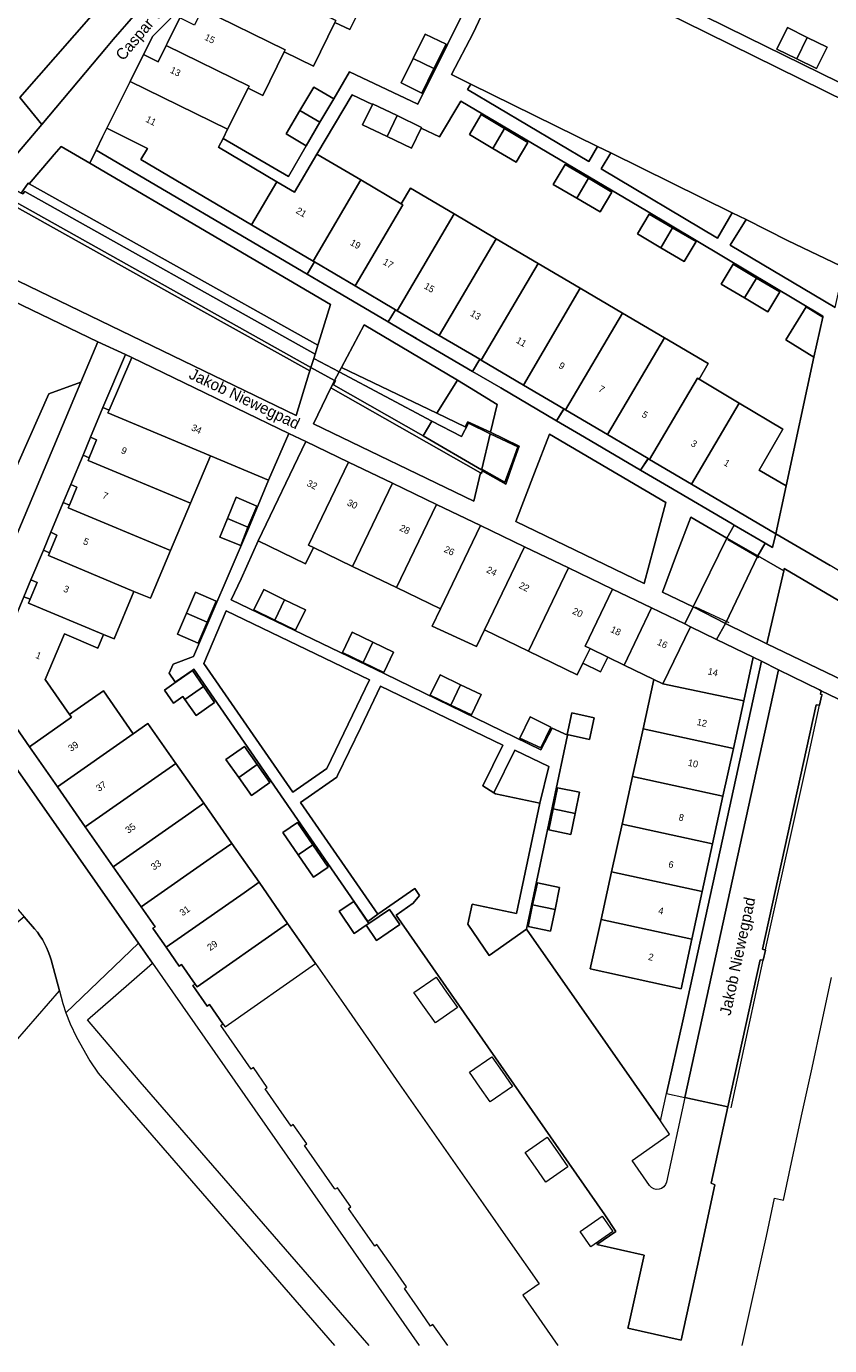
# Model space of a CAD drawing. Header units: metres. Extents: x 151448 to 154749, y 463108 to 465296.
# Tile 264 of 449: x 154344 to 154432, y 463112 to 463258. Entities that reach past the tile are written whole.
import ezdxf
from ezdxf.enums import TextEntityAlignment as Align

# ---------------------------------------------------------------- set-up
doc = ezdxf.new("R2010")
doc.units = ezdxf.units.M
for name, color, linetype, lineweight in [('B-PV-GR-BEPLANTING_CULTUUR_VASTE PLANTENVAK-GV', 253, 'Continuous', 9), ('B-PV-IE-TERREINAFSCHEIDING_KUNSTMATIG_HEKWERK-G', 253, 'Continuous', 9), ('B-PV-IE-TERREINAFSCHEIDING_KUNSTMATIG_MUUR-G', 253, 'Continuous', 9), ('B-PV-KW-KUNSTWERK_STUW-G', 253, 'Continuous', 9), ('B-PV-OG-BEBOUWING-GV', 1, 'Continuous', 9), ('B-PV-OG-BEBOUWING-T18', 2, 'Continuous', 9), ('B-PV-OG-TERREIN_BEGROEID-GV', 253, 'Continuous', 9), ('B-PV-OG-TERREIN_ERF-GV', 253, 'Continuous', 9), ('B-PV-OG-TOPOGRAFIE-T18', 2, 'Continuous', 9), ('B-PV-OG-WATER_GREPPEL-GV', 253, 'Continuous', 9), ('B-PV-VH-GESLOTENVERHARDING_ASFALT-GV', 253, 'Continuous', 9), ('B-PV-VH-GESLOTENVERHARDING_BETON-GV', 253, 'Continuous', 9), ('B-PV-VH-OPENVERHARDING_BETONELEMENT-GV', 253, 'Continuous', 9), ('B-PV-VH-OPENVERHARDING_BETONSTRAATSTEEN-GV', 253, 'Continuous', 9), ('B-PV-VH-OPENVERHARDING_STRAATBAKSTEEN-GV', 253, 'Continuous', 9)]:
    doc.layers.add(name, color=color, linetype=linetype, lineweight=lineweight)
doc.styles.add('Drong', font='txt', dxfattribs={"height": 1.8})

msp = doc.modelspace()

# ---------------------------------------------------------------- linework, layer by layer
at = {"layer": 'B-PV-GR-BEPLANTING_CULTUUR_VASTE PLANTENVAK-GV', "flags": 128}
msp.add_lwpolyline([(154364.495, 463269.135), (154366.516, 463271.316), (154363.77, 463273.86), (154362.793, 463272.744), (154352.816, 463261.365), (154342.801, 463249.962), (154345.233, 463246.97), (154352.42, 463255.474)], dxfattribs=at)
at = {"layer": 'B-PV-GR-BEPLANTING_CULTUUR_VASTE PLANTENVAK-GV'}
msp.add_lwpolyline([(154352.42, 463255.474, -0.0119653), (154364.495, 463269.135)], format="xyb", dxfattribs=at)
at = {"layer": 'B-PV-GR-BEPLANTING_CULTUUR_VASTE PLANTENVAK-GV', "flags": 128}
msp.add_lwpolyline([(154349.581, 463218.452), (154346.016, 463217.159), (154330.563, 463182.376), (154332.787, 463178.423), (154342.53, 463201.671)], close=True, dxfattribs=at)
at = {"layer": 'B-PV-IE-TERREINAFSCHEIDING_KUNSTMATIG_HEKWERK-G', "flags": 128}
for points in [[(154374.45, 463211.891), (154372.58, 463212.796)], [(154424.575, 463199.012), (154421.156, 463201.019)], [(154426.437, 463201.664), (154432.462, 463198.167)], [(154417.507, 463193.589), (154421.263, 463191.858)], [(154431.296, 463182.729), (154431.519, 463183.732)], [(154430.012, 463176.937), (154431.296, 463182.729)], [(154425.294, 463155.627), (154425.352, 463155.895), (154430.012, 463176.937)], [(154425.049, 463154.507), (154425.294, 463155.627)], [(154421.495, 463138.201), (154425.049, 463154.507)]]:
    msp.add_lwpolyline(points, dxfattribs=at)
at = {"layer": 'B-PV-IE-TERREINAFSCHEIDING_KUNSTMATIG_MUUR-G', "flags": 128}
for points in [[(154375.177, 463231.382), (154374.606, 463230.399)], [(154374.606, 463230.399), (154377.744, 463228.582)], [(154384.386, 463226.467), (154383.56, 463225.122)], [(154383.56, 463225.122), (154386.684, 463223.322)], [(154393.684, 463220.979), (154392.91, 463219.644)], [(154427.593, 463206.972), (154430.658, 463221.205)], [(154392.91, 463219.644), (154396.011, 463217.823)], [(154403.004, 463215.48), (154402.173, 463214.196)], [(154402.173, 463214.196), (154405.284, 463212.366)], [(154412.317, 463209.978), (154411.472, 463208.721)], [(154411.472, 463208.721), (154414.574, 463206.907)], [(154431.47, 463184.325), (154431.401, 463183.939), (154431.557, 463183.879)], [(154438.771, 463180.8), (154431.47, 463184.325)]]:
    msp.add_lwpolyline(points, dxfattribs=at)
at = {"layer": 'B-PV-KW-KUNSTWERK_STUW-G', "flags": 128}
msp.add_lwpolyline([(154387.43, 463212.523), (154388.397, 463214.15)], dxfattribs=at)
at = {"layer": 'B-PV-OG-BEBOUWING-GV', "flags": 128}
for points in [[(154366.998, 463263.744), (154377.784, 463258.458), (154377.678, 463258.242), (154379.306, 463257.466), (154381.708, 463262.301), (154381.814, 463262.517), (154371.001, 463267.816), (154370.13, 463266.061), (154368.523, 463266.85), (154367.118, 463263.987)], [(154362.992, 463259.708), (154372.163, 463255.214), (154372.057, 463254.998), (154375.297, 463253.415), (154377.678, 463258.242), (154377.784, 463258.458), (154366.998, 463263.744), (154366.124, 463261.978), (154364.511, 463262.777), (154363.123, 463259.974)], [(154359.005, 463255.707), (154368.181, 463251.21), (154368.075, 463250.994), (154369.683, 463250.186), (154372.057, 463254.998), (154372.163, 463255.214), (154362.992, 463259.708), (154362.129, 463257.965), (154360.518, 463258.763), (154359.111, 463255.921)], [(154429.927, 463256.595), (154427.735, 463257.678), (154426.565, 463255.311), (154428.756, 463254.228)], [(154388.63, 463253.137), (154389.964, 463255.829), (154387.671, 463256.966), (154386.336, 463254.273)], [(154428.756, 463254.228), (154430.948, 463253.144), (154432.118, 463255.511), (154429.927, 463256.595)], [(154359.005, 463255.707), (154358.109, 463253.897), (154356.502, 463254.694), (154355.03, 463251.732), (154365.794, 463246.433), (154368.075, 463250.994), (154368.181, 463251.21)], [(154386.336, 463254.273), (154385.002, 463251.581), (154387.296, 463250.444), (154388.63, 463253.137)], [(154355.03, 463251.732), (154352.453, 463246.545), (154356.946, 463244.314), (154356.214, 463243.074), (154368.455, 463235.859), (154371.261, 463240.627), (154364.796, 463244.438), (154365.291, 463245.427), (154365.794, 463246.433)], [(154377.541, 463249.786), (154375.337, 463251.089), (154373.808, 463248.503), (154376.011, 463247.2)], [(154383.446, 463245.639), (154384.555, 463247.946), (154381.847, 463249.248), (154381.812, 463249.175), (154380.737, 463246.941)], [(154376.011, 463247.2), (154373.808, 463248.503), (154372.278, 463245.916), (154374.482, 463244.613)], [(154383.446, 463245.639), (154386.154, 463244.337), (154387.228, 463246.57), (154387.263, 463246.644), (154384.555, 463247.946)], [(154395.13, 463244.323), (154396.445, 463246.519), (154393.868, 463248.063), (154392.552, 463245.867)], [(154396.445, 463246.519), (154395.13, 463244.323), (154397.708, 463242.779), (154399.023, 463244.975)], [(154368.455, 463235.859), (154375.261, 463231.848), (154380.544, 463240.828), (154375.684, 463243.695), (154375.674, 463243.677), (154373.195, 463239.487), (154371.261, 463240.627)], [(154405.72, 463241.012), (154403.129, 463242.534), (154401.832, 463240.327), (154404.423, 463238.805)], [(154375.4, 463231.766), (154379.913, 463229.106), (154385.196, 463238.083), (154385.01, 463238.193), (154380.544, 463240.828), (154375.261, 463231.848)], [(154404.423, 463238.805), (154407.014, 463237.283), (154408.311, 463239.49), (154405.72, 463241.012)], [(154384.565, 463226.364), (154390.862, 463237.065), (154386.025, 463239.916), (154385.01, 463238.193), (154385.196, 463238.083), (154379.913, 463229.106), (154384.387, 463226.469)], [(154395.514, 463234.324), (154390.862, 463237.065), (154384.565, 463226.364), (154389.218, 463223.622)], [(154413.731, 463233.326), (154415.032, 463235.53), (154412.445, 463237.058), (154411.143, 463234.854)], [(154393.869, 463220.88), (154400.166, 463231.582), (154395.514, 463234.324), (154389.218, 463223.622), (154393.688, 463220.986)], [(154413.731, 463233.326), (154416.318, 463231.797), (154417.62, 463234.001), (154415.032, 463235.53)], [(154400.166, 463231.582), (154393.869, 463220.88), (154398.522, 463218.138), (154404.818, 463228.84)], [(154424.296, 463229.978), (154421.711, 463231.511), (154420.405, 463229.309), (154422.99, 463227.776)], [(154422.99, 463227.776), (154425.574, 463226.243), (154426.88, 463228.445), (154424.296, 463229.978)], [(154403.174, 463215.397), (154409.47, 463226.098), (154404.818, 463228.84), (154398.522, 463218.138), (154403.012, 463215.493)], [(154407.826, 463212.655), (154414.123, 463223.356), (154409.47, 463226.098), (154403.174, 463215.397)], [(154431.642, 463225.648), (154429.816, 463226.776), (154427.563, 463223.147), (154430.658, 463221.205)], [(154407.826, 463212.655), (154412.33, 463210), (154412.478, 463209.913), (154417.766, 463218.901), (154417.962, 463218.784), (154418.952, 463220.51), (154414.123, 463223.356)], [(154370.327, 463207.619), (154372.58, 463212.796), (154355.19, 463221.179), (154352.689, 463215.359), (154352.562, 463215.064), (154363.895, 463210.322)], [(154417.13, 463207.171), (154422.405, 463216.135), (154417.962, 463218.784), (154417.766, 463218.901), (154412.478, 463209.913)], [(154363.895, 463210.322), (154352.562, 463215.064), (154352.689, 463215.359), (154352.014, 463215.64), (154350.626, 463212.358), (154351.301, 463212.061), (154350.49, 463210.105), (154350.366, 463209.805), (154361.692, 463205.078)], [(154422.405, 463216.135), (154417.13, 463207.171), (154426.431, 463201.689), (154427.578, 463206.979), (154424.591, 463208.718), (154427.216, 463213.267)], [(154369.167, 463200.9), (154374.415, 463198.375), (154375.315, 463200.163), (154374.761, 463200.43), (154379.179, 463209.615), (154374.45, 463211.891)], [(154359.484, 463199.824), (154361.692, 463205.078), (154350.366, 463209.805), (154350.49, 463210.105), (154349.823, 463210.396), (154348.452, 463207.121), (154349.126, 463206.831), (154348.304, 463204.863), (154348.171, 463204.544)], [(154379.179, 463209.615), (154374.761, 463200.43), (154375.315, 463200.163), (154379.625, 463198.084), (154384.046, 463207.274)], [(154388.912, 463204.933), (154384.046, 463207.274), (154379.625, 463198.084), (154384.488, 463195.738)], [(154359.484, 463199.824), (154348.171, 463204.544), (154348.304, 463204.863), (154347.625, 463205.136), (154346.241, 463201.847), (154346.918, 463201.551), (154346.101, 463199.587), (154345.975, 463199.284), (154355.435, 463195.294), (154357.267, 463194.548)], [(154365.783, 463203.39), (154368.043, 463202.414), (154369.045, 463204.734), (154366.75, 463205.725)], [(154393.778, 463202.591), (154388.912, 463204.933), (154384.488, 463195.738), (154389.352, 463193.392)], [(154365.783, 463203.39), (154364.925, 463201.316), (154367.252, 463200.401), (154368.043, 463202.414)], [(154398.644, 463200.25), (154393.778, 463202.591), (154389.352, 463193.392), (154388.425, 463191.464), (154393.345, 463189.233), (154394.216, 463191.045)], [(154345.423, 463199.86), (154344.049, 463196.589), (154344.723, 463196.291), (154343.948, 463194.435), (154343.776, 463194.023), (154352.083, 463190.552), (154353.249, 463190.072), (154355.435, 463195.294), (154345.975, 463199.284), (154346.101, 463199.587)], [(154399.08, 463188.699), (154403.509, 463197.909), (154398.644, 463200.25), (154394.216, 463191.045)], [(154403.509, 463197.909), (154399.08, 463188.699), (154404.488, 463186.09), (154405.109, 463187.359), (154405.905, 463188.987), (154405.342, 463189.261), (154408.375, 463195.568)], [(154343.948, 463194.435), (154343.273, 463194.717), (154339.152, 463184.9), (154343.876, 463178.134), (154348.534, 463181.393), (154348.322, 463181.696), (154345.616, 463185.577), (154347.75, 463190.601), (154351.439, 463189.035), (154352.083, 463190.552), (154343.776, 463194.023)], [(154361.251, 463192.908), (154363.546, 463191.917), (154364.548, 463194.237), (154362.253, 463195.228)], [(154371.012, 463192.143), (154372.11, 463194.39), (154369.813, 463195.512), (154368.715, 463193.266)], [(154405.905, 463188.987), (154407.854, 463188.037), (154409.657, 463187.159), (154412.701, 463193.486), (154408.375, 463195.568), (154405.342, 463189.261)], [(154372.11, 463194.39), (154371.012, 463192.143), (154373.309, 463191.021), (154374.407, 463193.267)], [(154409.657, 463187.159), (154412.95, 463185.555), (154413.943, 463185.085), (154417.02, 463191.398), (154416.38, 463191.716), (154412.701, 463193.486)], [(154361.251, 463192.908), (154360.249, 463190.588), (154362.544, 463189.597), (154363.546, 463191.917)], [(154381.867, 463189.697), (154379.578, 463190.8), (154378.493, 463188.548), (154380.781, 463187.445)], [(154419.874, 463189.983), (154417.02, 463191.398), (154413.943, 463185.085), (154422.896, 463183.217), (154423.944, 463188.037)], [(154381.867, 463189.697), (154380.781, 463187.445), (154383.069, 463186.341), (154384.155, 463188.593)], [(154407.854, 463188.037), (154405.905, 463188.987), (154405.109, 463187.359), (154407.045, 463186.412)], [(154361.081, 463183.369), (154363.132, 463184.797), (154361.902, 463186.563), (154359.851, 463185.134), (154358.805, 463184.405), (154359.808, 463182.966), (154360.854, 463183.695)], [(154390.499, 463182.742), (154391.583, 463184.995), (154389.3, 463186.092), (154388.217, 463183.839)], [(154361.081, 463183.369), (154362.311, 463181.603), (154364.362, 463183.032), (154363.132, 463184.797)], [(154390.499, 463182.742), (154392.782, 463181.644), (154393.865, 463183.898), (154391.583, 463184.995)], [(154413.943, 463185.085), (154412.95, 463185.555), (154411.756, 463180.12), (154421.748, 463177.941), (154422.896, 463183.217)], [(154346.967, 463173.707), (154355.353, 463179.574), (154352.058, 463184.301), (154348.322, 463181.696), (154348.534, 463181.393), (154343.876, 463178.134)], [(154403.866, 463181.877), (154403.35, 463179.483), (154405.852, 463178.944), (154406.368, 463181.337)], [(154355.353, 463179.574), (154346.967, 463173.707), (154350.059, 463169.279), (154360.081, 463176.291), (154356.982, 463180.714)], [(154401.561, 463180.284), (154399.255, 463181.428), (154398.139, 463179.09), (154400.445, 463177.997)], [(154410.597, 463174.845), (154420.6, 463172.664), (154421.748, 463177.941), (154411.756, 463180.12)], [(154367.03, 463174.733), (154369.07, 463176.177), (154367.661, 463178.17), (154365.62, 463176.726)], [(154360.081, 463176.291), (154350.059, 463169.279), (154353.15, 463164.852), (154361.529, 463170.714), (154363.18, 463171.869)], [(154369.07, 463176.177), (154367.03, 463174.733), (154368.439, 463172.741), (154370.48, 463174.184)], [(154409.438, 463169.571), (154419.453, 463167.388), (154420.6, 463172.664), (154410.597, 463174.845)], [(154404.254, 463170.761), (154404.731, 463173.09), (154402.282, 463173.592), (154401.805, 463171.263)], [(154353.15, 463164.852), (154356.242, 463160.424), (154364.618, 463166.283), (154366.274, 463167.438), (154363.18, 463171.869), (154361.529, 463170.714)], [(154404.254, 463170.761), (154401.805, 463171.263), (154401.328, 463168.934), (154403.777, 463168.432)], [(154375.223, 463167.291), (154373.515, 463169.757), (154371.902, 463168.64), (154373.609, 463166.174)], [(154419.453, 463167.388), (154409.438, 463169.571), (154408.279, 463164.297), (154418.305, 463162.111)], [(154356.242, 463160.424), (154357.783, 463158.217), (154357.537, 463158.044), (154357.598, 463157.956), (154358.995, 463155.956), (154367.62, 463161.977), (154369.278, 463163.135), (154366.274, 463167.438), (154364.618, 463166.283)], [(154373.609, 463166.174), (154375.315, 463163.707), (154376.93, 463164.825), (154375.223, 463167.291)], [(154408.279, 463164.297), (154407.12, 463159.023), (154417.158, 463156.835), (154418.305, 463162.111)], [(154362.211, 463151.875), (154362.426, 463151.567), (154372.444, 463158.576), (154369.278, 463163.135), (154367.62, 463161.977), (154358.995, 463155.956), (154360.453, 463153.867), (154360.701, 463154.042)], [(154402.023, 463160.133), (154402.509, 463162.548), (154400.065, 463163.074), (154399.542, 463160.633)], [(154381.408, 463158.583), (154379.754, 463161.028), (154378.133, 463159.93), (154379.785, 463157.486), (154381.131, 463158.395)], [(154381.131, 463158.395), (154382.288, 463156.683), (154384.853, 463158.463), (154383.704, 463160.126), (154381.408, 463158.583)], [(154399.542, 463160.633), (154399.033, 463158.258), (154401.536, 463157.718), (154402.023, 463160.133)], [(154375.525, 463154.14), (154372.444, 463158.576), (154362.426, 463151.567), (154362.211, 463151.875), (154361.964, 463151.706), (154363.554, 463149.431), (154363.799, 463149.606), (154365.29, 463147.464), (154365.516, 463147.139)], [(154417.158, 463156.835), (154407.12, 463159.023), (154405.92, 463153.564), (154415.967, 463151.361)]]:
    msp.add_lwpolyline(points, close=True, dxfattribs=at)
at = {"layer": 'B-PV-OG-TERREIN_BEGROEID-GV', "flags": 128}
for points in [[(154323.315, 463276.267), (154329.711, 463273.005), (154321.123, 463252.539), (154340.795, 463241.526), (154341.52, 463242.559), (154345.233, 463246.97), (154342.801, 463249.962), (154352.816, 463261.365), (154362.793, 463272.744), (154363.77, 463273.86), (154364.766, 463274.996), (154380.421, 463292.864), (154388.816, 463293.503), (154390.093, 463294.714)], [(154346.264, 463154.542), (154347.2, 463151.12), (154347.582, 463149.722), (154347.893, 463148.705), (154355.951, 463156.386), (154338.032, 463181.999), (154333.349, 463170.874), (154343.303, 463159.316), (154344.448, 463157.986)]]:
    msp.add_lwpolyline(points, dxfattribs=at)
for points in [[(154375.869, 463222.778), (154377.167, 463227.036), (154350.552, 463242.677), (154347.388, 463244.537), (154346.602, 463243.638), (154346.21, 463243.171), (154343.841, 463240.415), (154375.776, 463222.532)], [(154341.798, 463237.574), (154338.044, 463231.834), (154373.384, 463214.772), (154374.802, 463219.391), (154374.897, 463219.693), (154362.522, 463226.601), (154342.181, 463237.958), (154342.059, 463237.745), (154341.882, 463237.525)], [(154336.808, 463229.957), (154330.178, 463219.924), (154334.809, 463217.528), (154329.659, 463206.344), (154320.702, 463205.61), (154313.167, 463194.389), (154330.849, 463173.809), (154332.787, 463178.423), (154330.563, 463182.376), (154346.016, 463217.159), (154349.581, 463218.452), (154351.455, 463222.909)], [(154388.939, 463215.033), (154391.242, 463218.697), (154380.892, 463224.806), (154378.385, 463220.09)], [(154393.769, 463208.429), (154377.237, 463217.819), (154375.305, 463213.859), (154393.047, 463205.307)], [(154412.986, 463200.324), (154414.263, 463205.146), (154401.403, 463212.72), (154399.748, 463208.416), (154397.685, 463203.049), (154411.895, 463196.204)], [(154415.478, 463199.378), (154413.906, 463195.234), (154417.296, 463193.591), (154421.028, 463201.211), (154417.051, 463203.523)], [(154420.887, 463191.769), (154424.446, 463199.241), (154421.028, 463201.211), (154417.296, 463193.591)], [(154425.466, 463189.524), (154427.323, 463197.589), (154424.446, 463199.241), (154420.887, 463191.769)]]:
    msp.add_lwpolyline(points, close=True, dxfattribs=at)
at = {"layer": 'B-PV-OG-TERREIN_BEGROEID-GV'}
msp.add_lwpolyline([(154344.448, 463157.986, -0.1114407), (154346.264, 463154.542)], format="xyb", dxfattribs=at)
at = {"layer": 'B-PV-OG-TERREIN_ERF-GV', "flags": 128}
for points in [[(154427.114, 463262.926), (154422.217, 463265.341), (154417.319, 463267.756), (154417.187, 463267.821), (154418.065, 463269.606), (154413.632, 463271.787), (154412.743, 463270.004), (154412.418, 463270.164), (154407.471, 463272.599), (154404.244, 463266.021), (154423.29, 463256.625), (154443.486, 463246.699), (154446.624, 463253.309), (154441.807, 463255.685), (154436.911, 463258.1), (154432.014, 463260.515), (154432.891, 463262.314), (154428.12, 463264.661), (154427.237, 463262.865)], [(154423.178, 463236.454), (154427.74, 463234.146), (154434.467, 463230.907), (154438.851, 463228.987), (154442.102, 463243.9), (154442.45, 463245.45), (154442.081, 463245.647), (154416.254, 463258.34), (154397.921, 463267.336), (154395.577, 463262.682), (154392.982, 463257.07), (154390.565, 463252.49), (154392.699, 463251.404), (154406.712, 463244.542), (154408.196, 463243.817), (154421.625, 463237.184)], [(154429.927, 463256.595), (154432.118, 463255.511), (154430.948, 463253.144), (154428.756, 463254.228), (154426.565, 463255.311), (154427.735, 463257.678)], [(154388.63, 463253.137), (154387.296, 463250.444), (154385.002, 463251.581), (154386.336, 463254.273), (154387.671, 463256.966), (154389.964, 463255.829)], [(154380.544, 463240.828), (154385.01, 463238.193), (154386.025, 463239.916), (154390.862, 463237.065), (154395.514, 463234.324), (154400.166, 463231.582), (154404.818, 463228.84), (154409.47, 463226.098), (154414.123, 463223.356), (154418.952, 463220.51), (154417.962, 463218.784), (154422.405, 463216.135), (154427.216, 463213.267), (154424.591, 463208.718), (154427.578, 463206.979), (154430.658, 463221.205), (154427.563, 463223.147), (154429.816, 463226.776), (154431.642, 463225.648), (154431.65, 463225.773), (154412.129, 463237.395), (154391.588, 463249.55), (154389.224, 463245.61), (154387.228, 463246.57), (154386.154, 463244.337), (154383.446, 463245.639), (154380.737, 463246.941), (154381.812, 463249.175), (154379.597, 463250.24), (154375.684, 463243.695)], [(154392.699, 463251.404), (154392.357, 463250.833), (154405.746, 463242.882), (154406.712, 463244.542)], [(154396.445, 463246.519), (154399.023, 463244.975), (154397.708, 463242.779), (154395.13, 463244.323), (154392.552, 463245.867), (154393.868, 463248.063)], [(154375.4, 463231.766), (154375.261, 463231.848), (154368.455, 463235.859), (154356.214, 463243.074), (154356.946, 463244.314), (154352.453, 463246.545), (154351.973, 463245.579), (154351.266, 463244.135), (154374.606, 463230.399), (154375.177, 463231.382)], [(154421.625, 463237.184), (154408.196, 463243.817), (154407.126, 463242.073), (154419.999, 463234.404)], [(154404.423, 463238.805), (154401.832, 463240.327), (154403.129, 463242.534), (154405.72, 463241.012), (154408.311, 463239.49), (154407.014, 463237.283)], [(154415.032, 463235.53), (154417.62, 463234.001), (154416.318, 463231.797), (154413.731, 463233.326), (154411.143, 463234.854), (154412.445, 463237.058)], [(154434.467, 463230.907), (154427.74, 463234.146), (154423.178, 463236.454), (154421.405, 463233.616), (154433.029, 463226.699), (154433.483, 463228.869)], [(154379.913, 463229.106), (154375.4, 463231.766), (154375.177, 463231.382), (154374.606, 463230.399), (154377.73, 463228.558), (154383.56, 463225.122), (154384.387, 463226.469)], [(154424.296, 463229.978), (154426.88, 463228.445), (154425.574, 463226.243), (154422.99, 463227.776), (154420.405, 463229.309), (154421.711, 463231.511)], [(154389.218, 463223.622), (154384.565, 463226.364), (154384.387, 463226.469), (154383.56, 463225.122), (154386.671, 463223.299), (154392.91, 463219.644), (154393.688, 463220.986)], [(154352.689, 463215.359), (154355.19, 463221.179), (154354.5, 463221.5), (154352.014, 463215.64)], [(154398.522, 463218.138), (154393.869, 463220.88), (154393.688, 463220.986), (154392.91, 463219.644), (154396.01, 463217.821), (154402.173, 463214.196), (154403.012, 463215.493)], [(154412.33, 463210), (154407.826, 463212.655), (154403.174, 463215.397), (154403.012, 463215.493), (154402.173, 463214.196), (154405.283, 463212.365), (154411.472, 463208.721)], [(154350.49, 463210.105), (154351.301, 463212.061), (154350.626, 463212.358), (154349.823, 463210.396)], [(154372.58, 463212.796), (154370.327, 463207.619), (154368.096, 463202.281), (154362.03, 463188.106), (154359.781, 463187.264), (154359.347, 463186.274), (154359.953, 463185.345), (154360.004, 463185.266), (154361.891, 463186.58), (154362.075, 463186.708), (154381.301, 463158.812), (154382.415, 463159.6), (154373.88, 463171.958), (154377.876, 463174.772), (154377.968, 463174.933), (154380.556, 463180.27), (154382.728, 463184.832), (154396.241, 463178.317), (154394.046, 463173.788), (154395.265, 463173.036), (154397.588, 463177.759), (154401.324, 463175.955), (154400.352, 463171.895), (154397.746, 463159.67), (154392.84, 463160.723), (154392.359, 463158.493), (154394.726, 463155.041), (154398.879, 463157.946), (154403.392, 463179.396), (154401.72, 463180.194), (154400.438, 463177.771), (154383.21, 463186.176), (154366.205, 463194.375), (154367.297, 463196.705), (154369.167, 463200.9), (154374.45, 463211.891)], [(154348.304, 463204.863), (154349.126, 463206.831), (154348.452, 463207.121), (154347.625, 463205.136)], [(154365.783, 463203.39), (154366.75, 463205.725), (154369.045, 463204.734), (154368.043, 463202.414), (154367.252, 463200.401), (154364.925, 463201.316)], [(154345.423, 463199.86), (154346.101, 463199.587), (154346.918, 463201.551), (154346.241, 463201.847)], [(154410.597, 463174.845), (154411.756, 463180.12), (154412.95, 463185.555), (154409.657, 463187.159), (154407.854, 463188.037), (154407.045, 463186.412), (154405.109, 463187.359), (154404.488, 463186.09), (154399.08, 463188.699), (154394.216, 463191.045), (154393.345, 463189.233), (154388.425, 463191.464), (154389.352, 463193.392), (154384.488, 463195.738), (154379.625, 463198.084), (154375.315, 463200.163), (154374.415, 463198.375), (154369.167, 463200.9), (154367.297, 463196.705), (154366.205, 463194.375), (154383.21, 463186.176), (154400.438, 463177.771), (154401.72, 463180.194), (154403.392, 463179.396), (154398.879, 463157.946), (154413.672, 463136.733), (154414.356, 463139.787), (154416.153, 463147.806), (154420.568, 463168.002), (154424.881, 463187.593), (154423.944, 463188.037), (154422.896, 463183.217), (154421.748, 463177.941), (154420.6, 463172.664), (154419.453, 463167.388), (154418.305, 463162.111), (154417.158, 463156.835), (154415.967, 463151.361), (154405.92, 463153.564), (154407.12, 463159.023), (154408.279, 463164.297), (154409.438, 463169.571)], [(154343.948, 463194.435), (154344.723, 463196.291), (154344.049, 463196.589), (154343.273, 463194.717)], [(154363.546, 463191.917), (154362.544, 463189.597), (154360.249, 463190.588), (154361.251, 463192.908), (154362.253, 463195.228), (154364.548, 463194.237)], [(154371.012, 463192.143), (154368.715, 463193.266), (154369.813, 463195.512), (154372.11, 463194.39), (154374.407, 463193.267), (154373.309, 463191.021)], [(154363.158, 463187.353), (154365.636, 463193.152), (154381.487, 463185.522), (154376.769, 463175.732), (154373.001, 463173.086)], [(154363.158, 463187.353), (154373.001, 463173.086), (154376.769, 463175.732), (154381.487, 463185.522), (154365.636, 463193.152)], [(154380.781, 463187.445), (154378.493, 463188.548), (154379.578, 463190.8), (154381.867, 463189.697), (154384.155, 463188.593), (154383.069, 463186.341)], [(154424.881, 463187.593), (154420.568, 463168.002), (154416.153, 463147.806), (154414.356, 463139.787), (154416.393, 463139.334), (154418.016, 463146.752), (154422.204, 463165.942), (154426.753, 463186.648)], [(154363.132, 463184.797), (154364.362, 463183.032), (154362.311, 463181.603), (154361.081, 463183.369), (154360.854, 463183.695), (154359.808, 463182.966), (154358.805, 463184.405), (154359.851, 463185.134), (154361.902, 463186.563)], [(154391.583, 463184.995), (154393.865, 463183.898), (154392.782, 463181.644), (154390.499, 463182.742), (154388.217, 463183.839), (154389.3, 463186.092)], [(154431.519, 463183.732), (154431.557, 463183.879), (154431.401, 463183.939), (154431.47, 463184.325), (154431.266, 463184.421), (154426.753, 463186.648), (154422.204, 463165.942), (154418.016, 463146.752), (154416.393, 463139.334), (154421.151, 463138.278), (154424.708, 463154.574), (154425.049, 463154.507), (154425.294, 463155.627), (154424.973, 463155.738), (154430.925, 463182.772), (154431.296, 463182.729)], [(154403.866, 463181.877), (154406.368, 463181.337), (154405.852, 463178.944), (154403.35, 463179.483)], [(154401.561, 463180.284), (154400.445, 463177.997), (154398.139, 463179.09), (154399.255, 463181.428)], [(154367.03, 463174.733), (154365.62, 463176.726), (154367.661, 463178.17), (154369.07, 463176.177), (154370.48, 463174.184), (154368.439, 463172.741)], [(154400.352, 463171.895), (154401.324, 463175.955), (154397.588, 463177.759), (154395.265, 463173.036), (154395.436, 463172.935)], [(154401.805, 463171.263), (154402.282, 463173.592), (154404.731, 463173.09), (154404.254, 463170.761), (154403.777, 463168.432), (154401.328, 463168.934)], [(154375.315, 463163.707), (154373.609, 463166.174), (154371.902, 463168.64), (154373.515, 463169.757), (154375.223, 463167.291), (154376.93, 463164.825)], [(154402.023, 463160.133), (154401.536, 463157.718), (154399.033, 463158.258), (154399.542, 463160.633), (154400.065, 463163.074), (154402.509, 463162.548)], [(154379.785, 463157.486), (154378.133, 463159.93), (154379.754, 463161.028), (154381.408, 463158.583), (154383.704, 463160.126), (154384.853, 463158.463), (154382.288, 463156.683), (154381.131, 463158.395)], [(154390.03, 463150.984), (154391.227, 463149.283), (154388.784, 463147.586), (154387.598, 463149.272), (154386.411, 463150.958), (154388.855, 463152.655)], [(154393.715, 463140.486), (154392.574, 463142.128), (154395.039, 463143.84), (154396.169, 463142.19), (154397.299, 463140.539), (154394.855, 463138.843)], [(154402.305, 463133.316), (154403.446, 463131.673), (154401.003, 463129.976), (154399.862, 463131.619), (154398.721, 463133.262), (154401.165, 463134.958)], [(154405.979, 463122.823), (154404.795, 463124.507), (154407.247, 463126.212), (154408.423, 463124.52)]]:
    msp.add_lwpolyline(points, close=True, dxfattribs=at)
for points in [[(154396.676, 463269.051), (154386.839, 463249.191), (154379.271, 463252.796), (154377.541, 463249.786), (154376.011, 463247.2), (154374.482, 463244.613), (154372.534, 463241.214), (154365.291, 463245.427), (154364.796, 463244.438), (154371.261, 463240.627), (154373.195, 463239.487), (154375.674, 463243.677), (154375.684, 463243.695), (154379.597, 463250.24), (154381.812, 463249.175), (154381.847, 463249.248), (154384.555, 463247.946), (154387.263, 463246.644), (154387.228, 463246.57), (154389.224, 463245.61), (154391.588, 463249.55), (154412.129, 463237.395), (154431.65, 463225.773), (154431.642, 463225.648), (154430.658, 463221.205), (154427.578, 463206.979), (154426.431, 463201.689), (154417.13, 463207.171), (154412.478, 463209.913), (154412.33, 463210), (154411.472, 463208.721), (154414.574, 463206.906), (154421.615, 463202.786), (154421.856, 463202.641), (154425.275, 463200.63), (154426.092, 463200.165), (154426.437, 463201.664), (154432.462, 463198.167)], [(154381.708, 463262.301), (154379.306, 463257.466), (154377.678, 463258.242), (154375.297, 463253.415), (154372.057, 463254.998), (154369.683, 463250.186), (154368.075, 463250.994), (154365.794, 463246.433), (154365.291, 463245.427), (154372.534, 463241.214), (154374.482, 463244.613), (154372.278, 463245.916), (154373.808, 463248.503), (154375.337, 463251.089), (154377.541, 463249.786), (154379.271, 463252.796), (154386.839, 463249.191), (154396.676, 463269.051)], [(154433.029, 463226.699), (154421.405, 463233.616), (154423.178, 463236.454), (154421.625, 463237.184), (154419.999, 463234.404), (154407.126, 463242.073), (154408.196, 463243.817), (154406.712, 463244.542), (154405.746, 463242.882), (154392.357, 463250.833), (154392.699, 463251.404), (154390.565, 463252.49), (154392.982, 463257.07), (154395.577, 463262.682), (154397.921, 463267.336), (154416.254, 463258.34), (154442.081, 463245.647)], [(154443.486, 463246.699), (154423.29, 463256.625), (154404.244, 463266.021)], [(154361.512, 463260.772), (154357.517, 463256.736), (154356.502, 463254.694), (154358.109, 463253.897), (154359.005, 463255.707), (154359.111, 463255.921), (154360.518, 463258.763)], [(154438.771, 463180.8), (154431.47, 463184.325), (154431.401, 463183.939), (154431.557, 463183.879), (154431.519, 463183.732), (154431.296, 463182.729), (154430.925, 463182.772), (154424.973, 463155.738), (154425.294, 463155.627), (154425.049, 463154.507), (154424.708, 463154.574), (154421.151, 463138.278), (154419.313, 463129.854), (154419.611, 463129.714), (154419.699, 463129.673), (154417.728, 463120.545), (154415.974, 463112.472), (154410.083, 463113.809), (154410.164, 463114.083), (154411.898, 463121.877), (154406.631, 463123.051), (154408.752, 463124.517), (154407.522, 463126.347), (154403.562, 463132.075), (154384.449, 463159.492), (154386.314, 463160.819), (154387.035, 463161.661), (154386.5, 463162.45), (154382.415, 463159.6), (154381.301, 463158.812), (154362.075, 463186.708), (154361.891, 463186.58), (154360.004, 463185.266), (154359.953, 463185.345), (154359.347, 463186.274), (154359.781, 463187.264), (154362.03, 463188.106), (154368.096, 463202.281), (154370.327, 463207.619), (154363.895, 463210.322), (154361.692, 463205.078), (154359.484, 463199.824), (154357.267, 463194.548), (154355.435, 463195.294), (154353.249, 463190.072), (154352.083, 463190.552), (154351.439, 463189.035), (154347.75, 463190.601), (154345.616, 463185.577), (154348.322, 463181.696), (154352.058, 463184.301), (154355.353, 463179.574), (154356.982, 463180.714), (154360.081, 463176.291), (154363.18, 463171.869), (154366.274, 463167.438), (154369.278, 463163.135), (154372.444, 463158.576), (154375.525, 463154.14), (154378.614, 463149.711), (154381.702, 463145.283), (154384.791, 463140.853), (154387.88, 463136.424), (154390.969, 463131.994), (154394.078, 463127.577), (154397.064, 463123.295), (154400.255, 463118.72), (154398.452, 463117.459), (154402.339, 463111.882)], [(154412.469, 463129.589), (154410.546, 463132.352), (154414.703, 463135.268), (154413.672, 463136.733), (154398.879, 463157.946), (154394.726, 463155.041), (154392.359, 463158.493), (154392.84, 463160.723), (154397.746, 463159.67), (154400.352, 463171.895), (154395.436, 463172.935), (154395.265, 463173.036), (154394.046, 463173.788), (154396.241, 463178.317), (154382.728, 463184.832), (154380.556, 463180.27), (154377.968, 463174.933), (154377.876, 463174.772), (154373.88, 463171.958), (154382.415, 463159.6), (154386.5, 463162.45), (154387.035, 463161.661), (154386.314, 463160.819), (154384.449, 463159.492), (154403.562, 463132.075), (154407.522, 463126.347), (154408.752, 463124.517), (154406.631, 463123.051), (154411.898, 463121.877), (154410.164, 463114.083), (154410.083, 463113.809), (154415.974, 463112.472), (154417.728, 463120.545), (154419.699, 463129.673), (154419.611, 463129.714), (154419.313, 463129.854), (154421.151, 463138.278), (154416.393, 463139.334)], [(154422.724, 463111.882), (154425.417, 463123.976), (154426.307, 463128.192), (154427.292, 463127.974), (154428.303, 463132.654), (154429.379, 463137.638), (154430.456, 463142.623), (154431.532, 463147.609), (154432.609, 463152.594)], [(154416.393, 463139.334), (154414.344, 463129.973)]]:
    msp.add_lwpolyline(points, dxfattribs=at)
at = {"layer": 'B-PV-OG-TERREIN_ERF-GV'}
msp.add_lwpolyline([(154414.344, 463129.973, -0.6442249), (154412.469, 463129.589)], format="xyb", dxfattribs=at)
at = {"layer": 'B-PV-OG-WATER_GREPPEL-GV', "flags": 128}
for points in [[(154375.334, 463221.07), (154375.469, 463221.545), (154343.355, 463239.566), (154343.133, 463239.287), (154342.951, 463239.377), (154340.319, 463240.848), (154340.135, 463240.955), (154340.029, 463240.797), (154315.804, 463254.387), (154313.927, 463250.561), (154317.929, 463248.552), (154318.854, 463250.919), (154339.153, 463239.548), (154339.368, 463239.841), (154339.561, 463239.733), (154342.18, 463238.296), (154342.35, 463238.204), (154342.448, 463238.332), (154375.022, 463220.087)], [(154377.638, 463218.639), (154377.724, 463218.591), (154377.497, 463218.173), (154387.43, 463212.523), (154388.397, 463214.15), (154378.129, 463219.59)], [(154393.92, 463208.842), (154394.834, 463212.743), (154392.446, 463213.911), (154391.679, 463212.465), (154388.397, 463214.15), (154387.43, 463212.523), (154393.903, 463208.759)]]:
    msp.add_lwpolyline(points, close=True, dxfattribs=at)
at = {"layer": 'B-PV-VH-GESLOTENVERHARDING_ASFALT-GV', "flags": 128}
msp.add_lwpolyline([(154397.194, 463209.346), (154396.48, 463207.384), (154393.92, 463208.842), (154393.903, 463208.759), (154387.43, 463212.523), (154377.497, 463218.173), (154377.724, 463218.591), (154377.638, 463218.639), (154377.593, 463218.531), (154377.237, 463217.819), (154393.769, 463208.429), (154393.898, 463208.356), (154393.969, 463208.667), (154396.571, 463207.179), (154397.328, 463209.297)], close=True, dxfattribs=at)
at = {"layer": 'B-PV-VH-GESLOTENVERHARDING_BETON-GV', "flags": 128}
for points in [[(154375.776, 463222.532), (154343.841, 463240.415), (154343.719, 463240.484), (154342.951, 463239.377), (154343.133, 463239.287), (154343.355, 463239.566), (154375.469, 463221.545)], [(154342.18, 463238.296), (154341.714, 463237.624), (154341.798, 463237.574), (154341.882, 463237.525), (154342.059, 463237.745), (154342.181, 463237.958), (154362.522, 463226.601), (154374.897, 463219.693), (154375.022, 463220.087), (154342.448, 463238.332), (154342.35, 463238.204)], [(154394.834, 463212.743), (154397.909, 463211.308), (154397.194, 463209.346), (154397.328, 463209.297), (154398.069, 463211.372), (154394.874, 463212.91), (154392.382, 463214.072), (154392.088, 463213.519), (154388.939, 463215.033), (154378.385, 463220.09), (154378.176, 463219.685), (154378.129, 463219.59), (154388.397, 463214.15), (154391.679, 463212.465), (154392.446, 463213.911)], [(154397.194, 463209.346), (154397.909, 463211.308), (154394.834, 463212.743), (154393.92, 463208.842), (154396.48, 463207.384)]]:
    msp.add_lwpolyline(points, close=True, dxfattribs=at)
at = {"layer": 'B-PV-VH-OPENVERHARDING_BETONELEMENT-GV', "flags": 128}
for points in [[(154378.129, 463219.59), (154375.334, 463221.07), (154375.022, 463220.087), (154377.638, 463218.639)], [(154421.028, 463201.211), (154424.446, 463199.241), (154425.275, 463200.63), (154421.856, 463202.641)], [(154417.02, 463191.398), (154419.874, 463189.983), (154420.887, 463191.769), (154417.296, 463193.591), (154416.38, 463191.716)]]:
    msp.add_lwpolyline(points, close=True, dxfattribs=at)
at = {"layer": 'B-PV-VH-OPENVERHARDING_BETONSTRAATSTEEN-GV', "flags": 128}
for points in [[(154441.618, 463192.736), (154432.462, 463198.167), (154426.437, 463201.664), (154426.092, 463200.165), (154425.275, 463200.63), (154424.446, 463199.241), (154427.323, 463197.589), (154427.383, 463197.85), (154452.036, 463183.317), (154452.654, 463186.244), (154451.49, 463186.925), (154444.923, 463190.79)], [(154427.323, 463197.589), (154425.466, 463189.524), (154450.771, 463177.328), (154452.036, 463183.317), (154427.383, 463197.85)], [(154438.771, 463180.8), (154438.861, 463180.757), (154442.124, 463179.192), (154449.043, 463175.851), (154450.339, 463175.282), (154450.771, 463177.328), (154425.466, 463189.524), (154420.887, 463191.769), (154419.874, 463189.983), (154423.944, 463188.037), (154424.881, 463187.593), (154426.753, 463186.648), (154431.266, 463184.421), (154431.47, 463184.325)]]:
    msp.add_lwpolyline(points, close=True, dxfattribs=at)
at = {"layer": 'B-PV-VH-OPENVERHARDING_STRAATBAKSTEEN-GV', "flags": 128}
for points in [[(154352.453, 463246.545), (154355.03, 463251.732), (154356.502, 463254.694), (154357.517, 463256.736), (154361.512, 463260.772), (154365.505, 463264.786), (154369.504, 463268.848), (154373.522, 463272.892), (154377.536, 463276.964), (154381.542, 463281.012), (154385.528, 463285.081), (154389.508, 463289.057), (154393.516, 463293.073), (154390.144, 463294.69), (154390.093, 463294.714), (154388.816, 463293.503), (154383.036, 463287.998), (154376.478, 463281.488), (154369.783, 463274.842), (154367.542, 463272.424), (154364.766, 463274.996), (154363.77, 463273.86), (154366.516, 463271.316), (154364.495, 463269.135)], [(154352.42, 463255.474), (154345.233, 463246.97), (154341.52, 463242.559), (154340.795, 463241.526), (154340.319, 463240.848), (154342.951, 463239.377), (154343.719, 463240.484), (154343.841, 463240.415), (154346.21, 463243.171), (154346.602, 463243.638), (154347.388, 463244.537), (154350.552, 463242.677), (154351.266, 463244.135), (154351.973, 463245.579), (154352.453, 463246.545)], [(154336.808, 463229.957), (154351.455, 463222.909), (154354.5, 463221.5), (154355.19, 463221.179), (154372.58, 463212.796), (154374.45, 463211.891), (154379.179, 463209.615), (154384.046, 463207.274), (154388.912, 463204.933), (154393.778, 463202.591), (154398.644, 463200.25), (154403.509, 463197.909), (154408.375, 463195.568), (154412.701, 463193.486), (154416.38, 463191.716), (154417.296, 463193.591), (154413.906, 463195.234), (154415.478, 463199.378), (154417.051, 463203.523), (154421.028, 463201.211), (154421.856, 463202.641), (154421.615, 463202.786), (154414.574, 463206.906), (154411.472, 463208.721), (154405.283, 463212.365), (154402.173, 463214.196), (154396.01, 463217.821), (154392.91, 463219.644), (154386.671, 463223.299), (154383.56, 463225.122), (154377.73, 463228.558), (154374.606, 463230.399), (154351.266, 463244.135), (154350.552, 463242.677), (154377.167, 463227.036), (154375.869, 463222.778), (154375.776, 463222.532), (154375.469, 463221.545), (154375.334, 463221.07), (154378.129, 463219.59), (154378.176, 463219.685), (154378.385, 463220.09), (154380.892, 463224.806), (154391.242, 463218.697), (154392.572, 463217.857), (154395.61, 463216.005), (154394.874, 463212.91), (154398.069, 463211.372), (154397.328, 463209.297), (154396.571, 463207.179), (154393.969, 463208.667), (154393.898, 463208.356), (154393.769, 463208.429), (154393.047, 463205.307), (154375.305, 463213.859), (154377.237, 463217.819), (154377.593, 463218.531), (154377.638, 463218.639), (154375.022, 463220.087), (154374.897, 463219.693), (154374.802, 463219.391), (154373.384, 463214.772), (154338.044, 463231.834)], [(154344.448, 463157.986), (154343.303, 463159.316), (154341.767, 463158.07), (154294.314, 463213.35), (154291.688, 463211.109), (154339.387, 463155.482)], [(154390.145, 463111.882), (154388.505, 463114.223), (154388.258, 463114.051), (154386.807, 463116.127), (154385.356, 463118.204), (154385.605, 463118.375), (154384.068, 463120.576), (154382.326, 463123.069), (154382.081, 463122.899), (154380.731, 463124.831), (154379.171, 463127.064), (154379.417, 463127.236), (154377.941, 463129.348), (154377.694, 463129.175), (154377.637, 463129.257), (154374.309, 463134.03), (154374.554, 463134.201), (154373.065, 463136.332), (154372.818, 463136.161), (154371.455, 463138.113), (154369.946, 463140.273), (154370.195, 463140.448), (154368.658, 463142.634), (154368.418, 463142.471), (154365.046, 463147.293), (154365.29, 463147.464), (154363.799, 463149.606), (154363.554, 463149.431), (154361.964, 463151.706), (154362.211, 463151.875), (154360.701, 463154.042), (154360.453, 463153.867), (154358.995, 463155.956), (154357.598, 463157.956), (154357.537, 463158.044), (154357.783, 463158.217), (154356.242, 463160.424), (154353.15, 463164.852), (154350.059, 463169.279), (154346.967, 463173.707), (154343.876, 463178.134), (154339.152, 463184.9)], [(154338.032, 463181.999), (154355.951, 463156.386), (154357.499, 463154.179), (154373.478, 463131.261), (154387, 463111.882)], [(154356.129, 463141.057), (154350.296, 463147.908), (154353.149, 463150.392), (154357.499, 463154.179), (154355.951, 463156.386), (154347.893, 463148.705), (154348.387, 463147.474), (154349.074, 463145.992), (154350.541, 463143.378), (154351.477, 463142.038), (154353.775, 463139.37), (154377.633, 463111.882)], [(154347.2, 463151.12), (154346.264, 463154.542)], [(154339.954, 463148.095), (154338.94, 463146.825), (154336.145, 463143.718), (154334.807, 463142.164), (154337.234, 463139.644), (154338.554, 463141.19), (154341.222, 463144.259), (154342.295, 463145.493), (154342.333, 463145.536), (154342.337, 463145.54), (154347.2, 463151.12)], [(154381.477, 463111.882), (154356.129, 463141.057)]]:
    msp.add_lwpolyline(points, dxfattribs=at)
at = {"layer": 'B-PV-VH-OPENVERHARDING_STRAATBAKSTEEN-GV'}
for points in [[(154364.495, 463269.135, 0.0119653), (154352.42, 463255.474)], [(154346.264, 463154.542, 0.1114407), (154344.448, 463157.986)]]:
    msp.add_lwpolyline(points, format="xyb", dxfattribs=at)
at = {"layer": 'B-PV-VH-OPENVERHARDING_STRAATBAKSTEEN-GV', "flags": 128}
for points in [[(154346.241, 463201.847), (154347.625, 463205.136), (154348.452, 463207.121), (154349.823, 463210.396), (154350.626, 463212.358), (154352.014, 463215.64), (154354.5, 463221.5), (154351.455, 463222.909), (154349.581, 463218.452), (154342.53, 463201.671), (154332.787, 463178.423), (154330.849, 463173.809), (154333.349, 463170.874), (154338.032, 463181.999), (154339.152, 463184.9), (154343.273, 463194.717), (154344.049, 463196.589), (154345.423, 463199.86)], [(154391.242, 463218.697), (154388.939, 463215.033), (154392.088, 463213.519), (154392.382, 463214.072), (154394.874, 463212.91), (154395.61, 463216.005), (154392.572, 463217.857)], [(154399.748, 463208.416), (154401.403, 463212.72), (154414.263, 463205.146), (154412.986, 463200.324), (154411.895, 463196.204), (154397.685, 463203.049)]]:
    msp.add_lwpolyline(points, close=True, dxfattribs=at)

# ---------------------------------------------------------------- texts
at = {"layer": 'B-PV-OG-BEBOUWING-T18', "style": 'Drong'}
for s, rotation, p in [('15', 333.6, (154363.834, 463256.446)), ('13', 333.6, (154360.033, 463252.812)), ('11', 333.6, (154357.333, 463247.377)), ('21', 329.5, (154373.961, 463237.257)), ('19', 329.5, (154379.946, 463233.73)), ('17', 329.5, (154383.57, 463231.593)), ('15', 329.5, (154388.124, 463228.909)), ('13', 329.5, (154393.238, 463225.895)), ('11', 329.5, (154398.3, 463222.912)), ('9', 329.5, (154402.779, 463220.272)), ('7', 329.5, (154407.18, 463217.679)), ('5', 329.5, (154411.972, 463214.854)), ('34', 334.3, (154362.368, 463213.278)), ('9', 337, (154354.345, 463210.882)), ('3', 329.5, (154417.405, 463211.652)), ('1', 329.5, (154421.036, 463209.512)), ('7', 337.3, (154352.276, 463205.897)), ('32', 334.3, (154375.159, 463207.111)), ('30', 334.3, (154379.606, 463204.971)), ('28', 334.3, (154385.403, 463202.182)), ('5', 337.2, (154350.146, 463200.813)), ('26', 334.3, (154390.328, 463199.812)), ('24', 334.3, (154395.023, 463197.553)), ('22', 334.3, (154398.62, 463195.823)), ('3', 337.2, (154347.957, 463195.565)), ('20', 334.3, (154404.532, 463192.978)), ('18', 334.3, (154408.749, 463190.949)), ('16', 334, (154413.906, 463189.539)), ('1', 337.2, (154344.883, 463188.218)), ('14', 347.8, (154419.492, 463186.388)), ('12', 347.7, (154418.275, 463180.793)), ('39', 34.9, (154348.73, 463178.169)), ('10', 347.7, (154417.294, 463176.285)), ('37', 34.9, (154351.814, 463173.752)), ('8', 347.8, (154415.994, 463170.304)), ('35', 34.9, (154355.048, 463169.121)), ('33', 34.9, (154357.888, 463165.054)), ('6', 347.7, (154414.862, 463165.102)), ('31', 34.9, (154361.058, 463159.988)), ('4', 347.8, (154413.747, 463159.975)), ('29', 34.9, (154364.112, 463156.144)), ('2', 347.7, (154412.637, 463154.868))]:
    msp.add_text(s, height=0.75, rotation=rotation, dxfattribs=at).set_placement(p, align=Align.MIDDLE)
at = {"layer": 'B-PV-OG-TOPOGRAFIE-T18', "style": 'Drong'}
for s, rotation, p in [('Caspar van Wittelplantsoen', 50, (154360.46, 463262.064)), ('Jakob Niewegpad', 334.5, (154367.607, 463216.501)), ('Jakob Niewegpad', 78, (154422.358, 463154.927))]:
    msp.add_text(s, height=1.25, rotation=rotation, dxfattribs=at).set_placement(p, align=Align.MIDDLE)

doc.saveas('drawing.dxf')
